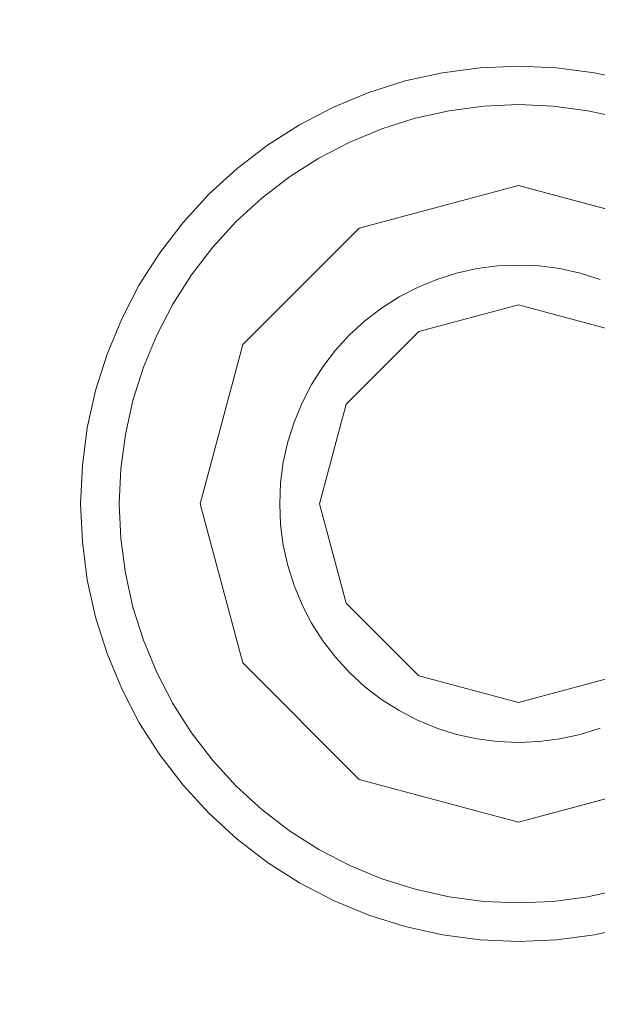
# Model space of a CAD drawing. Header units: inches. Extents: x -412 to -304, y -62 to 18.
# Tile 725 of 809: x -353.78 to -353.494, y -3.251 to -2.764. Entities that reach past the tile are written whole.
import ezdxf

# ---------------------------------------------------------------- set-up
doc = ezdxf.new("R2010")
doc.units = ezdxf.units.IN
doc.header["$LTSCALE"] = 32
doc.header["$MEASUREMENT"] = 0
for name, color, linetype, lineweight in [('Black', 7, 'Continuous', 18), ('DashLine', 7, 'Continuous', 13), ('Drawing', 7, 'Continuous', 18), ('Metal_HtAdjMech', 7, 'Continuous', 18), ('Metal_MP', 7, 'Continuous', 5), ('None', 7, 'Continuous', 18), ('SolidLine', 7, 'Continuous', 15), ('Wood_1-H', 7, 'Continuous', 13)]:
    doc.layers.add(name, color=color, linetype=linetype, lineweight=lineweight)

# ---------------------------------------------------------------- blocks, each defined once
blk = doc.blocks.new('Group-20')
at = {"layer": 'Black'}
for points in [[(-34.54794, 16.53613, 28.9791), (34.54794, 16.53613, 28.9791), (34.54794, -16.53613, 28.9791), (-34.54794, -16.53613, 28.9791)], [(-34.54794, 16.53613, 27.70079), (34.54794, 16.53613, 27.70079), (34.54794, -16.53613, 27.70079), (-34.54794, -16.53613, 27.70079)]]:
    blk.add_3dface(points, dxfattribs=at)
at = {"layer": 'Wood_1-H'}
for points in [[(-35.96494, 17.95313, 28.99879), (35.96494, 17.95313, 28.99879), (35.96494, -17.95313, 28.99879), (-35.96494, -17.95313, 28.99879)], [(-35.96494, 17.95313, 28.9791), (35.96494, 17.95313, 28.9791), (35.96494, -17.95313, 28.9791), (-35.96494, -17.95313, 28.9791)]]:
    blk.add_3dface(points, dxfattribs=at)
blk = doc.blocks.new('MP-Leg-502-89 (3D)')
at = {"layer": 'Metal_MP', "invisible_edges": 8}
for points in [[(-1.84436, 0.25, 5.29509), (-19.27102, 0.25, 1.8125), (-19.27102, -0.25, 1.8125), (-1.84436, -0.25, 5.29509)], [(-1.84436, -0.25, 2.30255), (-19.27102, -0.25, 0.3125), (-19.27102, 0.25, 0.3125), (-1.84436, 0.25, 2.30255)]]:
    blk.add_3dface(points, dxfattribs=at)
at = {"layer": 'Metal_MP'}
for points in [[(-1.84436, 0.25, 5.29509), (-1.84436, 0.25, 2.30255), (-19.27102, 0.25, 0.3125), (-19.27102, 0.25, 1.8125)], [(-1.84436, -0.25, 2.30255), (-1.84436, -0.25, 5.29509), (-19.27102, -0.25, 1.8125), (-19.27102, -0.25, 0.3125)]]:
    blk.add_3dface(points, dxfattribs=at)
blk = doc.blocks.new('MPHtAdjLeg-16-NoCable (3D)')
at = {"layer": 'DashLine', "color": 7, "xscale": -1, "rotation": 120}
blk.add_blockref('MP-Leg-502-89 (3D)', (0, 0), dxfattribs=at)
blk = doc.blocks.new('MpHtAdjBase-3 (3D)')
at = {"layer": 'Black', "color": 7}
blk.add_blockref('MPHtAdjLeg-16-NoCable (3D)', (-21.55512, 0), dxfattribs=at)
blk = doc.blocks.new('TIEndPipe-500 (3D)')
at = {"layer": 'Black'}
for points, invisible_edges in [([(-1.05587, 4.57974, -0.07874), (-1.05897, 4.56992, -0.07874), (-1.15404, 4.59539, -0.07874), (-1.14836, 4.61341, -0.07874)], 10), ([(-0.74141, 4.61341, -0.07874), (-0.73572, 4.59539, -0.07874), (-0.8308, 4.56992, -0.07874), (-0.83389, 4.57974, -0.07874)], 10), ([(-0.8597, 4.58856), (-0.84652, 4.53935), (-0.75418, 4.59045), (-0.75936, 4.60687)], 10), ([(-1.05897, 4.56992, -0.07874), (-1.0612, 4.55986, -0.07874), (-1.15813, 4.57695, -0.07874), (-1.15404, 4.59539, -0.07874)], 10), ([(-1.15813, 4.57695, -0.07874), (-1.15813, 4.57695, -0.01969), (-1.15404, 4.59539, -0.01969), (-1.15404, 4.59539, -0.07874)], 5), ([(-1.15404, 4.59539, -0.01969), (-1.15813, 4.57695, -0.01969), (-1.13931, 4.57363), (-1.13558, 4.59045)], 10), ([(-0.82857, 4.55986, -0.07874), (-0.8308, 4.56992, -0.07874), (-0.73572, 4.59539, -0.07874), (-0.73164, 4.57695, -0.07874)], 10), ([(-0.73164, 4.57695, -0.01969), (-0.73572, 4.59539, -0.01969), (-0.75418, 4.59045), (-0.75045, 4.57363)], 10), ([(-0.73572, 4.59539, -0.07874), (-0.73572, 4.59539, -0.01969), (-0.73164, 4.57695, -0.01969), (-0.73164, 4.57695, -0.07874)], 5), ([(-1.04337, 4.53935), (-1.03018, 4.58856), (-1.13558, 4.59045), (-1.13931, 4.57363)], 10), ([(-1.04337, 4.53935, -0.15748), (-1.03018, 4.58856, -0.15748), (-1.05897, 4.56992, -0.15748), (-1.0612, 4.55986, -0.15748)], 10), ([(-1.03018, 4.58856, -0.15748), (-1.05587, 4.57974, -0.15748), (-1.05897, 4.56992, -0.15748)], 9), ([(-0.8308, 4.56992, -0.15748), (-0.83389, 4.57974, -0.15748), (-0.8597, 4.58856, -0.15748), (-0.84652, 4.53935, -0.15748)], 10), ([(-0.84652, 4.53935), (-0.75045, 4.57363), (-0.75418, 4.59045)], 9), ([(-1.05897, 4.56992, -0.15748), (-1.05897, 4.56992, -0.07874), (-1.05587, 4.57974, -0.07874), (-1.05587, 4.57974, -0.15748)], 5), ([(-0.83389, 4.57974, -0.15748), (-0.83389, 4.57974, -0.07874), (-0.8308, 4.56992, -0.07874), (-0.8308, 4.56992, -0.15748)], 5), ([(-1.16059, 4.55822, -0.07874), (-1.15813, 4.57695, -0.07874), (-1.0612, 4.55986, -0.07874), (-1.06254, 4.54964, -0.07874)], 10), ([(-1.16059, 4.55822, -0.07874), (-1.16059, 4.55822, -0.01969), (-1.15813, 4.57695, -0.01969), (-1.15813, 4.57695, -0.07874)], 5), ([(-1.15813, 4.57695, -0.01969), (-1.16059, 4.55822, -0.01969), (-1.14156, 4.55655), (-1.13931, 4.57363)], 10), ([(-1.13931, 4.57363), (-1.14156, 4.55655), (-1.04337, 4.53935)], 10), ([(-0.84652, 4.53935), (-0.74745, 4.53935), (-0.74821, 4.55655), (-0.75045, 4.57363)], 9), ([(-0.82722, 4.54964, -0.07874), (-0.82857, 4.55986, -0.07874), (-0.73164, 4.57695, -0.07874), (-0.72917, 4.55822, -0.07874)], 10), ([(-0.72917, 4.55822, -0.01969), (-0.73164, 4.57695, -0.01969), (-0.75045, 4.57363), (-0.74821, 4.55655)], 10), ([(-0.73164, 4.57695, -0.07874), (-0.73164, 4.57695, -0.01969), (-0.72917, 4.55822, -0.01969), (-0.72917, 4.55822, -0.07874)], 5), ([(-1.0612, 4.55986, -0.15748), (-1.0612, 4.55986, -0.07874), (-1.05897, 4.56992, -0.07874), (-1.05897, 4.56992, -0.15748)], 5), ([(-0.84652, 4.53935, -0.15748), (-0.82857, 4.55986, -0.15748), (-0.8308, 4.56992, -0.15748)], 9), ([(-0.8308, 4.56992, -0.15748), (-0.8308, 4.56992, -0.07874), (-0.82857, 4.55986, -0.07874), (-0.82857, 4.55986, -0.15748)], 5), ([(-1.06254, 4.54964, -0.15748), (-1.06254, 4.54964, -0.07874), (-1.0612, 4.55986, -0.07874), (-1.0612, 4.55986, -0.15748)], 5), ([(-1.0612, 4.55986, -0.15748), (-1.06254, 4.54964, -0.15748), (-1.04337, 4.53935, -0.15748)], 10), ([(-0.84652, 4.53935, -0.15748), (-0.82722, 4.54964, -0.15748), (-0.82857, 4.55986, -0.15748)], 9), ([(-0.82857, 4.55986, -0.15748), (-0.82857, 4.55986, -0.07874), (-0.82722, 4.54964, -0.07874), (-0.82722, 4.54964, -0.15748)], 5), ([(-1.06254, 4.54964, -0.07874), (-1.06299, 4.53935, -0.07874), (-1.16142, 4.53935, -0.07874), (-1.16059, 4.55822, -0.07874)], 10), ([(-1.16142, 4.53935, -0.07874), (-1.16142, 4.53935, -0.01969), (-1.16059, 4.55822, -0.01969), (-1.16059, 4.55822, -0.07874)], 5), ([(-1.16059, 4.55822, -0.01969), (-1.16142, 4.53935, -0.01969), (-1.14231, 4.53935), (-1.14156, 4.55655)], 10), ([(-1.14156, 4.55655), (-1.14231, 4.53935), (-1.04337, 4.53935)], 10), ([(-0.72917, 4.55822, -0.07874), (-0.72835, 4.53935, -0.07874), (-0.82677, 4.53935, -0.07874), (-0.82722, 4.54964, -0.07874)], 10), ([(-0.72835, 4.53935, -0.01969), (-0.72917, 4.55822, -0.01969), (-0.74821, 4.55655), (-0.74745, 4.53935)], 10), ([(-0.72917, 4.55822, -0.07874), (-0.72917, 4.55822, -0.01969), (-0.72835, 4.53935, -0.01969), (-0.72835, 4.53935, -0.07874)], 5), ([(-1.06299, 4.53935, -0.15748), (-1.06299, 4.53935, -0.07874), (-1.06254, 4.54964, -0.07874), (-1.06254, 4.54964, -0.15748)], 5), ([(-1.06254, 4.54964, -0.15748), (-1.06299, 4.53935, -0.15748), (-1.04337, 4.53935, -0.15748)], 10), ([(-0.84652, 4.53935, -0.15748), (-0.82677, 4.53935, -0.15748), (-0.82722, 4.54964, -0.15748)], 9), ([(-0.82722, 4.54964, -0.15748), (-0.82722, 4.54964, -0.07874), (-0.82677, 4.53935, -0.07874), (-0.82677, 4.53935, -0.15748)], 5), ([(-1.16059, 4.52047, -0.07874), (-1.16142, 4.53935, -0.07874), (-1.06299, 4.53935, -0.07874), (-1.06254, 4.52905, -0.07874)], 10), ([(-1.16059, 4.52047, -0.07874), (-1.16059, 4.52047, -0.01969), (-1.16142, 4.53935, -0.01969), (-1.16142, 4.53935, -0.07874)], 5), ([(-1.16142, 4.53935, -0.01969), (-1.16059, 4.52047, -0.01969), (-1.14156, 4.52214), (-1.14231, 4.53935)], 10), ([(-1.04337, 4.53935), (-1.14231, 4.53935), (-1.14156, 4.52214), (-1.13931, 4.50506)], 9), ([(-1.13931, 4.50506), (-1.13558, 4.48825), (-1.03018, 4.49013), (-1.04337, 4.53935)], 10), ([(-1.06254, 4.52905, -0.15748), (-1.06254, 4.52905, -0.07874), (-1.06299, 4.53935, -0.07874), (-1.06299, 4.53935, -0.15748)], 5), ([(-1.04337, 4.53935, -0.15748), (-1.06299, 4.53935, -0.15748), (-1.06254, 4.52905, -0.15748)], 9), ([(-1.04337, 4.53935, -0.15748), (-1.06254, 4.52905, -0.15748), (-1.0612, 4.51884, -0.15748)], 9), ([(-1.03018, 4.49013, -0.15748), (-1.04337, 4.53935, -0.15748), (-1.0612, 4.51884, -0.15748), (-1.05897, 4.50878, -0.15748)], 10), ([(-0.84652, 4.53935), (-0.8597, 4.49013), (-0.75936, 4.47182), (-0.75418, 4.48825)], 10), ([(-0.84652, 4.53935, -0.15748), (-0.8597, 4.49013, -0.15748), (-0.83389, 4.49895, -0.15748), (-0.8308, 4.50878, -0.15748)], 10), ([(-0.75418, 4.48825), (-0.75045, 4.50506), (-0.84652, 4.53935)], 10), ([(-0.75045, 4.50506), (-0.74821, 4.52214), (-0.74745, 4.53935), (-0.84652, 4.53935)], 12), ([(-0.8308, 4.50878, -0.15748), (-0.82857, 4.51884, -0.15748), (-0.84652, 4.53935, -0.15748)], 10), ([(-0.82857, 4.51884, -0.15748), (-0.82722, 4.52905, -0.15748), (-0.84652, 4.53935, -0.15748)], 10), ([(-0.82722, 4.52905, -0.15748), (-0.82677, 4.53935, -0.15748), (-0.84652, 4.53935, -0.15748)], 10), ([(-0.82722, 4.52905, -0.07874), (-0.82677, 4.53935, -0.07874), (-0.72835, 4.53935, -0.07874), (-0.72917, 4.52047, -0.07874)], 10), ([(-0.82677, 4.53935, -0.15748), (-0.82677, 4.53935, -0.07874), (-0.82722, 4.52905, -0.07874), (-0.82722, 4.52905, -0.15748)], 5), ([(-0.72917, 4.52047, -0.01969), (-0.72835, 4.53935, -0.01969), (-0.74745, 4.53935), (-0.74821, 4.52214)], 10), ([(-0.72835, 4.53935, -0.07874), (-0.72835, 4.53935, -0.01969), (-0.72917, 4.52047, -0.01969), (-0.72917, 4.52047, -0.07874)], 5), ([(-1.06254, 4.52905, -0.07874), (-1.0612, 4.51884, -0.07874), (-1.15813, 4.50175, -0.07874), (-1.16059, 4.52047, -0.07874)], 10), ([(-1.0612, 4.51884, -0.15748), (-1.0612, 4.51884, -0.07874), (-1.06254, 4.52905, -0.07874), (-1.06254, 4.52905, -0.15748)], 5), ([(-0.72917, 4.52047, -0.07874), (-0.73164, 4.50175, -0.07874), (-0.82857, 4.51884, -0.07874), (-0.82722, 4.52905, -0.07874)], 10), ([(-0.82722, 4.52905, -0.15748), (-0.82722, 4.52905, -0.07874), (-0.82857, 4.51884, -0.07874), (-0.82857, 4.51884, -0.15748)], 5), ([(-1.16059, 4.52047, -0.01969), (-1.15813, 4.50175, -0.01969), (-1.13931, 4.50506), (-1.14156, 4.52214)], 10), ([(-1.15813, 4.50175, -0.07874), (-1.15813, 4.50175, -0.01969), (-1.16059, 4.52047, -0.01969), (-1.16059, 4.52047, -0.07874)], 5), ([(-0.73164, 4.50175, -0.01969), (-0.72917, 4.52047, -0.01969), (-0.74821, 4.52214), (-0.75045, 4.50506)], 10), ([(-0.72917, 4.52047, -0.07874), (-0.72917, 4.52047, -0.01969), (-0.73164, 4.50175, -0.01969), (-0.73164, 4.50175, -0.07874)], 5), ([(-1.0612, 4.51884, -0.07874), (-1.05897, 4.50878, -0.07874), (-1.15404, 4.4833, -0.07874), (-1.15813, 4.50175, -0.07874)], 10), ([(-1.05897, 4.50878, -0.15748), (-1.05897, 4.50878, -0.07874), (-1.0612, 4.51884, -0.07874), (-1.0612, 4.51884, -0.15748)], 5), ([(-0.73164, 4.50175, -0.07874), (-0.73572, 4.4833, -0.07874), (-0.8308, 4.50878, -0.07874), (-0.82857, 4.51884, -0.07874)], 10), ([(-0.82857, 4.51884, -0.15748), (-0.82857, 4.51884, -0.07874), (-0.8308, 4.50878, -0.07874), (-0.8308, 4.50878, -0.15748)], 5), ([(-1.15813, 4.50175, -0.01969), (-1.15404, 4.4833, -0.01969), (-1.13558, 4.48825), (-1.13931, 4.50506)], 10), ([(-1.14836, 4.46529, -0.07874), (-1.15404, 4.4833, -0.07874), (-1.05897, 4.50878, -0.07874), (-1.05587, 4.49895, -0.07874)], 10), ([(-1.05587, 4.49895, -0.15748), (-1.05587, 4.49895, -0.07874), (-1.05897, 4.50878, -0.07874), (-1.05897, 4.50878, -0.15748)], 5), ([(-1.05897, 4.50878, -0.15748), (-1.05587, 4.49895, -0.15748), (-1.03018, 4.49013, -0.15748)], 10), ([(-0.83389, 4.49895, -0.07874), (-0.8308, 4.50878, -0.07874), (-0.73572, 4.4833, -0.07874), (-0.74141, 4.46529, -0.07874)], 10), ([(-0.8308, 4.50878, -0.15748), (-0.8308, 4.50878, -0.07874), (-0.83389, 4.49895, -0.07874), (-0.83389, 4.49895, -0.15748)], 5), ([(-0.73572, 4.4833, -0.01969), (-0.73164, 4.50175, -0.01969), (-0.75045, 4.50506), (-0.75418, 4.48825)], 10), ([(-1.15404, 4.4833, -0.07874), (-1.15404, 4.4833, -0.01969), (-1.15813, 4.50175, -0.01969), (-1.15813, 4.50175, -0.07874)], 5), ([(-0.73164, 4.50175, -0.07874), (-0.73164, 4.50175, -0.01969), (-0.73572, 4.4833, -0.01969), (-0.73572, 4.4833, -0.07874)], 5), ([(-1.05587, 4.49895, -0.07874), (-1.05193, 4.48943, -0.07874), (-1.14113, 4.44784, -0.07874), (-1.14836, 4.46529, -0.07874)], 10), ([(-1.05193, 4.48943, -0.15748), (-1.05193, 4.48943, -0.07874), (-1.05587, 4.49895, -0.07874), (-1.05587, 4.49895, -0.15748)], 5), ([(-1.05587, 4.49895, -0.15748), (-1.05193, 4.48943, -0.15748), (-1.04717, 4.48029, -0.15748), (-1.03018, 4.49013, -0.15748)], 12), ([(-0.8597, 4.49013, -0.15748), (-0.8426, 4.48029, -0.15748), (-0.83784, 4.48943, -0.15748), (-0.83389, 4.49895, -0.15748)], 9), ([(-0.74141, 4.46529, -0.07874), (-0.74863, 4.44784, -0.07874), (-0.83784, 4.48943, -0.07874), (-0.83389, 4.49895, -0.07874)], 10), ([(-0.83389, 4.49895, -0.15748), (-0.83389, 4.49895, -0.07874), (-0.83784, 4.48943, -0.07874), (-0.83784, 4.48943, -0.15748)], 5), ([(-1.15404, 4.4833, -0.01969), (-1.14836, 4.46529, -0.01969), (-1.1304, 4.47182), (-1.13558, 4.48825)], 10), ([(-1.13241, 4.43108, -0.07874), (-1.14113, 4.44784, -0.07874), (-1.05193, 4.48943, -0.07874), (-1.04717, 4.48029, -0.07874)], 10), ([(-1.03018, 4.49013), (-1.13558, 4.48825), (-1.1304, 4.47182)], 9), ([(-1.1304, 4.47182), (-1.12381, 4.45591), (-1.11586, 4.44063), (-1.03018, 4.49013)], 12), ([(-1.03018, 4.49013), (-1.11586, 4.44063), (-1.1066, 4.42611), (-1.09612, 4.41244)], 9), ([(-1.09612, 4.41244), (-1.08448, 4.39974), (-0.99415, 4.45411), (-1.03018, 4.49013)], 10), ([(-1.04717, 4.48029, -0.15748), (-1.04717, 4.48029, -0.07874), (-1.05193, 4.48943, -0.07874), (-1.05193, 4.48943, -0.15748)], 5), ([(-1.03018, 4.49013, -0.15748), (-1.04717, 4.48029, -0.15748), (-1.04163, 4.4716, -0.15748), (-1.03536, 4.46343, -0.15748)], 9), ([(-0.99415, 4.45411, -0.15748), (-1.03018, 4.49013, -0.15748), (-1.03536, 4.46343, -0.15748), (-1.0284, 4.45583, -0.15748)], 10), ([(-0.81798, 4.38811), (-0.80528, 4.39974), (-0.8597, 4.49013), (-0.89573, 4.45411)], 10), ([(-0.8597, 4.49013, -0.15748), (-0.89573, 4.45411, -0.15748), (-0.86896, 4.44887, -0.15748), (-0.86137, 4.45583, -0.15748)], 10), ([(-0.86137, 4.45583, -0.15748), (-0.8544, 4.46343, -0.15748), (-0.8597, 4.49013, -0.15748)], 10), ([(-0.80528, 4.39974), (-0.79364, 4.41244), (-0.8597, 4.49013)], 10), ([(-0.8597, 4.49013), (-0.7739, 4.44063), (-0.76595, 4.45591), (-0.75936, 4.47182)], 9), ([(-0.79364, 4.41244), (-0.78316, 4.42611), (-0.7739, 4.44063), (-0.8597, 4.49013)], 12), ([(-0.8544, 4.46343, -0.15748), (-0.84813, 4.4716, -0.15748), (-0.8426, 4.48029, -0.15748), (-0.8597, 4.49013, -0.15748)], 12), ([(-0.8426, 4.48029, -0.07874), (-0.83784, 4.48943, -0.07874), (-0.74863, 4.44784, -0.07874), (-0.75736, 4.43108, -0.07874)], 10), ([(-0.83784, 4.48943, -0.15748), (-0.83784, 4.48943, -0.07874), (-0.8426, 4.48029, -0.07874), (-0.8426, 4.48029, -0.15748)], 5), ([(-0.74141, 4.46529, -0.01969), (-0.73572, 4.4833, -0.01969), (-0.75418, 4.48825), (-0.75936, 4.47182)], 10), ([(-1.14836, 4.46529, -0.07874), (-1.14836, 4.46529, -0.01969), (-1.15404, 4.4833, -0.01969), (-1.15404, 4.4833, -0.07874)], 5), ([(-0.73572, 4.4833, -0.07874), (-0.73572, 4.4833, -0.01969), (-0.74141, 4.46529, -0.01969), (-0.74141, 4.46529, -0.07874)], 5), ([(-1.04717, 4.48029, -0.07874), (-1.04163, 4.4716, -0.07874), (-1.12226, 4.41515, -0.07874), (-1.13241, 4.43108, -0.07874)], 10), ([(-1.04163, 4.4716, -0.15748), (-1.04163, 4.4716, -0.07874), (-1.04717, 4.48029, -0.07874), (-1.04717, 4.48029, -0.15748)], 5), ([(-0.75736, 4.43108, -0.07874), (-0.76751, 4.41515, -0.07874), (-0.84813, 4.4716, -0.07874), (-0.8426, 4.48029, -0.07874)], 10), ([(-0.8426, 4.48029, -0.15748), (-0.8426, 4.48029, -0.07874), (-0.84813, 4.4716, -0.07874), (-0.84813, 4.4716, -0.15748)], 5), ([(-1.14836, 4.46529, -0.01969), (-1.14113, 4.44784, -0.01969), (-1.12381, 4.45591), (-1.1304, 4.47182)], 10), ([(-1.11076, 4.40016, -0.07874), (-1.12226, 4.41515, -0.07874), (-1.04163, 4.4716, -0.07874), (-1.03536, 4.46343, -0.07874)], 10), ([(-1.03536, 4.46343, -0.15748), (-1.03536, 4.46343, -0.07874), (-1.04163, 4.4716, -0.07874), (-1.04163, 4.4716, -0.15748)], 5), ([(-0.8544, 4.46343, -0.07874), (-0.84813, 4.4716, -0.07874), (-0.76751, 4.41515, -0.07874), (-0.77901, 4.40016, -0.07874)], 10), ([(-0.84813, 4.4716, -0.15748), (-0.84813, 4.4716, -0.07874), (-0.8544, 4.46343, -0.07874), (-0.8544, 4.46343, -0.15748)], 5), ([(-0.74863, 4.44784, -0.01969), (-0.74141, 4.46529, -0.01969), (-0.75936, 4.47182), (-0.76595, 4.45591)], 10), ([(-1.14113, 4.44784, -0.07874), (-1.14113, 4.44784, -0.01969), (-1.14836, 4.46529, -0.01969), (-1.14836, 4.46529, -0.07874)], 5), ([(-1.03536, 4.46343, -0.07874), (-1.0284, 4.45583, -0.07874), (-1.098, 4.38623, -0.07874), (-1.11076, 4.40016, -0.07874)], 10), ([(-1.0284, 4.45583, -0.15748), (-1.0284, 4.45583, -0.07874), (-1.03536, 4.46343, -0.07874), (-1.03536, 4.46343, -0.15748)], 5), ([(-0.77901, 4.40016, -0.07874), (-0.79177, 4.38623, -0.07874), (-0.86137, 4.45583, -0.07874), (-0.8544, 4.46343, -0.07874)], 10), ([(-0.8544, 4.46343, -0.15748), (-0.8544, 4.46343, -0.07874), (-0.86137, 4.45583, -0.07874), (-0.86137, 4.45583, -0.15748)], 5), ([(-0.74141, 4.46529, -0.07874), (-0.74141, 4.46529, -0.01969), (-0.74863, 4.44784, -0.01969), (-0.74863, 4.44784, -0.07874)], 5), ([(-1.14113, 4.44784, -0.01969), (-1.13241, 4.43108, -0.01969), (-1.11586, 4.44063), (-1.12381, 4.45591)], 10), ([(-1.08407, 4.37347, -0.07874), (-1.098, 4.38623, -0.07874), (-1.0284, 4.45583, -0.07874), (-1.0208, 4.44887, -0.07874)], 10), ([(-0.99415, 4.45411), (-1.08448, 4.39974), (-1.07179, 4.38811), (-1.05812, 4.37762)], 9), ([(-1.05812, 4.37762), (-1.0436, 4.36837), (-0.99415, 4.45411)], 10), ([(-0.99415, 4.45411), (-1.0436, 4.36837), (-1.02832, 4.36042)], 9), ([(-1.0208, 4.44887, -0.15748), (-1.0208, 4.44887, -0.07874), (-1.0284, 4.45583, -0.07874), (-1.0284, 4.45583, -0.15748)], 5), ([(-1.0284, 4.45583, -0.15748), (-1.0208, 4.44887, -0.15748), (-0.99415, 4.45411, -0.15748)], 10), ([(-0.99415, 4.45411), (-1.02832, 4.36042), (-1.01241, 4.35383)], 9), ([(-1.0208, 4.44887, -0.15748), (-1.01263, 4.4426, -0.15748), (-1.00394, 4.43706, -0.15748), (-0.99415, 4.45411, -0.15748)], 12), ([(-1.01241, 4.35383), (-0.99598, 4.34865), (-0.94494, 4.44092), (-0.99415, 4.45411)], 10), ([(-0.99415, 4.45411, -0.15748), (-1.00394, 4.43706, -0.15748), (-0.9948, 4.4323, -0.15748)], 9), ([(-0.99415, 4.45411, -0.15748), (-0.9948, 4.4323, -0.15748), (-0.98528, 4.42836, -0.15748)], 9), ([(-0.98528, 4.42836, -0.15748), (-0.97545, 4.42526, -0.15748), (-0.94494, 4.44092, -0.15748), (-0.99415, 4.45411, -0.15748)], 10), ([(-0.89573, 4.45411), (-0.94494, 4.44092), (-0.9106, 4.34492), (-0.89378, 4.34865)], 10), ([(-0.89573, 4.45411, -0.15748), (-0.94494, 4.44092, -0.15748), (-0.92437, 4.42303, -0.15748), (-0.91431, 4.42526, -0.15748)], 10), ([(-0.89573, 4.45411, -0.15748), (-0.91431, 4.42526, -0.15748), (-0.90449, 4.42836, -0.15748), (-0.89497, 4.4323, -0.15748)], 9), ([(-0.89573, 4.45411), (-0.83164, 4.37762), (-0.81798, 4.38811)], 9), ([(-0.89573, 4.45411), (-0.89378, 4.34865), (-0.87736, 4.35383), (-0.86145, 4.36042)], 9), ([(-0.89573, 4.45411), (-0.84617, 4.36837), (-0.83164, 4.37762)], 9), ([(-0.86145, 4.36042), (-0.84617, 4.36837), (-0.89573, 4.45411)], 10), ([(-0.89573, 4.45411, -0.15748), (-0.88583, 4.43706, -0.15748), (-0.87714, 4.4426, -0.15748), (-0.86896, 4.44887, -0.15748)], 9), ([(-0.89497, 4.4323, -0.15748), (-0.88583, 4.43706, -0.15748), (-0.89573, 4.45411, -0.15748)], 10), ([(-0.86896, 4.44887, -0.07874), (-0.86137, 4.45583, -0.07874), (-0.79177, 4.38623, -0.07874), (-0.8057, 4.37347, -0.07874)], 10), ([(-0.86137, 4.45583, -0.15748), (-0.86137, 4.45583, -0.07874), (-0.86896, 4.44887, -0.07874), (-0.86896, 4.44887, -0.15748)], 5), ([(-0.75736, 4.43108, -0.01969), (-0.74863, 4.44784, -0.01969), (-0.76595, 4.45591), (-0.7739, 4.44063)], 10), ([(-1.13241, 4.43108, -0.07874), (-1.13241, 4.43108, -0.01969), (-1.14113, 4.44784, -0.01969), (-1.14113, 4.44784, -0.07874)], 5), ([(-1.0208, 4.44887, -0.07874), (-1.01263, 4.4426, -0.07874), (-1.06908, 4.36197, -0.07874), (-1.08407, 4.37347, -0.07874)], 10), ([(-1.01263, 4.4426, -0.15748), (-1.01263, 4.4426, -0.07874), (-1.0208, 4.44887, -0.07874), (-1.0208, 4.44887, -0.15748)], 5), ([(-0.8057, 4.37347, -0.07874), (-0.82068, 4.36197, -0.07874), (-0.87714, 4.4426, -0.07874), (-0.86896, 4.44887, -0.07874)], 10), ([(-0.86896, 4.44887, -0.15748), (-0.86896, 4.44887, -0.07874), (-0.87714, 4.4426, -0.07874), (-0.87714, 4.4426, -0.15748)], 5), ([(-0.74863, 4.44784, -0.07874), (-0.74863, 4.44784, -0.01969), (-0.75736, 4.43108, -0.01969), (-0.75736, 4.43108, -0.07874)], 5), ([(-1.01263, 4.4426, -0.07874), (-1.00394, 4.43706, -0.07874), (-1.05315, 4.35182, -0.07874), (-1.06908, 4.36197, -0.07874)], 10), ([(-1.00394, 4.43706, -0.15748), (-1.00394, 4.43706, -0.07874), (-1.01263, 4.4426, -0.07874), (-1.01263, 4.4426, -0.15748)], 5), ([(-0.82068, 4.36197, -0.07874), (-0.83661, 4.35182, -0.07874), (-0.88583, 4.43706, -0.07874), (-0.87714, 4.4426, -0.07874)], 10), ([(-0.87714, 4.4426, -0.15748), (-0.87714, 4.4426, -0.07874), (-0.88583, 4.43706, -0.07874), (-0.88583, 4.43706, -0.15748)], 5), ([(-1.13241, 4.43108, -0.01969), (-1.12226, 4.41515, -0.01969), (-1.1066, 4.42611), (-1.11586, 4.44063)], 10), ([(-1.03639, 4.3431, -0.07874), (-1.05315, 4.35182, -0.07874), (-1.00394, 4.43706, -0.07874), (-0.9948, 4.4323, -0.07874)], 10), ([(-0.9948, 4.4323, -0.15748), (-0.9948, 4.4323, -0.07874), (-1.00394, 4.43706, -0.07874), (-1.00394, 4.43706, -0.15748)], 5), ([(-0.99598, 4.34865), (-0.97916, 4.34492), (-0.94494, 4.44092)], 10), ([(-0.97916, 4.34492), (-0.96209, 4.34267), (-0.94488, 4.34192), (-0.94494, 4.44092)], 12), ([(-0.97545, 4.42526, -0.15748), (-0.96539, 4.42303, -0.15748), (-0.94494, 4.44092, -0.15748)], 10), ([(-0.96539, 4.42303, -0.15748), (-0.95518, 4.42169, -0.15748), (-0.94488, 4.42124, -0.15748), (-0.94494, 4.44092, -0.15748)], 12), ([(-0.94494, 4.44092), (-0.94488, 4.34192), (-0.92767, 4.34267), (-0.9106, 4.34492)], 9), ([(-0.94494, 4.44092, -0.15748), (-0.94488, 4.42124, -0.15748), (-0.93459, 4.42169, -0.15748), (-0.92437, 4.42303, -0.15748)], 9), ([(-0.89497, 4.4323, -0.07874), (-0.88583, 4.43706, -0.07874), (-0.83661, 4.35182, -0.07874), (-0.85337, 4.3431, -0.07874)], 10), ([(-0.88583, 4.43706, -0.15748), (-0.88583, 4.43706, -0.07874), (-0.89497, 4.4323, -0.07874), (-0.89497, 4.4323, -0.15748)], 5), ([(-0.76751, 4.41515, -0.01969), (-0.75736, 4.43108, -0.01969), (-0.7739, 4.44063), (-0.78316, 4.42611)], 10), ([(-0.9948, 4.4323, -0.07874), (-0.98528, 4.42836, -0.07874), (-1.01894, 4.33587, -0.07874), (-1.03639, 4.3431, -0.07874)], 10), ([(-0.98528, 4.42836, -0.15748), (-0.98528, 4.42836, -0.07874), (-0.9948, 4.4323, -0.07874), (-0.9948, 4.4323, -0.15748)], 5), ([(-0.85337, 4.3431, -0.07874), (-0.87082, 4.33587, -0.07874), (-0.90449, 4.42836, -0.07874), (-0.89497, 4.4323, -0.07874)], 10), ([(-0.89497, 4.4323, -0.15748), (-0.89497, 4.4323, -0.07874), (-0.90449, 4.42836, -0.07874), (-0.90449, 4.42836, -0.15748)], 5), ([(-1.12226, 4.41515, -0.07874), (-1.12226, 4.41515, -0.01969), (-1.13241, 4.43108, -0.01969), (-1.13241, 4.43108, -0.07874)], 5), ([(-1.00093, 4.33019, -0.07874), (-1.01894, 4.33587, -0.07874), (-0.98528, 4.42836, -0.07874), (-0.97545, 4.42526, -0.07874)], 10), ([(-0.97545, 4.42526, -0.15748), (-0.97545, 4.42526, -0.07874), (-0.98528, 4.42836, -0.07874), (-0.98528, 4.42836, -0.15748)], 5), ([(-0.91431, 4.42526, -0.07874), (-0.90449, 4.42836, -0.07874), (-0.87082, 4.33587, -0.07874), (-0.88884, 4.33019, -0.07874)], 10), ([(-0.90449, 4.42836, -0.15748), (-0.90449, 4.42836, -0.07874), (-0.91431, 4.42526, -0.07874), (-0.91431, 4.42526, -0.15748)], 5), ([(-0.75736, 4.43108, -0.07874), (-0.75736, 4.43108, -0.01969), (-0.76751, 4.41515, -0.01969), (-0.76751, 4.41515, -0.07874)], 5), ([(-1.12226, 4.41515, -0.01969), (-1.11076, 4.40016, -0.01969), (-1.09612, 4.41244), (-1.1066, 4.42611)], 10), ([(-0.98248, 4.3261, -0.07874), (-1.00093, 4.33019, -0.07874), (-0.97545, 4.42526, -0.07874), (-0.96539, 4.42303, -0.07874)], 10), ([(-0.96539, 4.42303, -0.07874), (-0.95518, 4.42169, -0.07874), (-0.96375, 4.32364, -0.07874), (-0.98248, 4.3261, -0.07874)], 10), ([(-0.96539, 4.42303, -0.15748), (-0.96539, 4.42303, -0.07874), (-0.97545, 4.42526, -0.07874), (-0.97545, 4.42526, -0.15748)], 5), ([(-0.95518, 4.42169, -0.15748), (-0.95518, 4.42169, -0.07874), (-0.96539, 4.42303, -0.07874), (-0.96539, 4.42303, -0.15748)], 5), ([(-0.90728, 4.3261, -0.07874), (-0.92601, 4.32364, -0.07874), (-0.93459, 4.42169, -0.07874), (-0.92437, 4.42303, -0.07874)], 10), ([(-0.92437, 4.42303, -0.15748), (-0.92437, 4.42303, -0.07874), (-0.93459, 4.42169, -0.07874), (-0.93459, 4.42169, -0.15748)], 5), ([(-0.92437, 4.42303, -0.07874), (-0.91431, 4.42526, -0.07874), (-0.88884, 4.33019, -0.07874), (-0.90728, 4.3261, -0.07874)], 10), ([(-0.91431, 4.42526, -0.15748), (-0.91431, 4.42526, -0.07874), (-0.92437, 4.42303, -0.07874), (-0.92437, 4.42303, -0.15748)], 5), ([(-0.77901, 4.40016, -0.01969), (-0.76751, 4.41515, -0.01969), (-0.78316, 4.42611), (-0.79364, 4.41244)], 10), ([(-0.94488, 4.32281, -0.07874), (-0.96375, 4.32364, -0.07874), (-0.95518, 4.42169, -0.07874), (-0.94488, 4.42124, -0.07874)], 10), ([(-0.94488, 4.42124, -0.15748), (-0.94488, 4.42124, -0.07874), (-0.95518, 4.42169, -0.07874), (-0.95518, 4.42169, -0.15748)], 5), ([(-0.94488, 4.42124, -0.07874), (-0.93459, 4.42169, -0.07874), (-0.92601, 4.32364, -0.07874), (-0.94488, 4.32281, -0.07874)], 10), ([(-0.93459, 4.42169, -0.15748), (-0.93459, 4.42169, -0.07874), (-0.94488, 4.42124, -0.07874), (-0.94488, 4.42124, -0.15748)], 5), ([(-1.11076, 4.40016, -0.07874), (-1.11076, 4.40016, -0.01969), (-1.12226, 4.41515, -0.01969), (-1.12226, 4.41515, -0.07874)], 5), ([(-0.76751, 4.41515, -0.07874), (-0.76751, 4.41515, -0.01969), (-0.77901, 4.40016, -0.01969), (-0.77901, 4.40016, -0.07874)], 5), ([(-1.11076, 4.40016, -0.01969), (-1.098, 4.38623, -0.01969), (-1.08448, 4.39974), (-1.09612, 4.41244)], 10), ([(-0.79177, 4.38623, -0.01969), (-0.77901, 4.40016, -0.01969), (-0.79364, 4.41244), (-0.80528, 4.39974)], 10), ([(-1.098, 4.38623, -0.07874), (-1.098, 4.38623, -0.01969), (-1.11076, 4.40016, -0.01969), (-1.11076, 4.40016, -0.07874)], 5), ([(-1.098, 4.38623, -0.01969), (-1.08407, 4.37347, -0.01969), (-1.07179, 4.38811), (-1.08448, 4.39974)], 10), ([(-0.8057, 4.37347, -0.01969), (-0.79177, 4.38623, -0.01969), (-0.80528, 4.39974), (-0.81798, 4.38811)], 10), ([(-0.77901, 4.40016, -0.07874), (-0.77901, 4.40016, -0.01969), (-0.79177, 4.38623, -0.01969), (-0.79177, 4.38623, -0.07874)], 5), ([(-1.08407, 4.37347, -0.07874), (-1.08407, 4.37347, -0.01969), (-1.098, 4.38623, -0.01969), (-1.098, 4.38623, -0.07874)], 5), ([(-1.08407, 4.37347, -0.01969), (-1.06908, 4.36197, -0.01969), (-1.05812, 4.37762), (-1.07179, 4.38811)], 10), ([(-0.82068, 4.36197, -0.01969), (-0.8057, 4.37347, -0.01969), (-0.81798, 4.38811), (-0.83164, 4.37762)], 10), ([(-0.79177, 4.38623, -0.07874), (-0.79177, 4.38623, -0.01969), (-0.8057, 4.37347, -0.01969), (-0.8057, 4.37347, -0.07874)], 5), ([(-1.06908, 4.36197, -0.01969), (-1.05315, 4.35182, -0.01969), (-1.0436, 4.36837), (-1.05812, 4.37762)], 10), ([(-0.83661, 4.35182, -0.01969), (-0.82068, 4.36197, -0.01969), (-0.83164, 4.37762), (-0.84617, 4.36837)], 10), ([(-1.06908, 4.36197, -0.07874), (-1.06908, 4.36197, -0.01969), (-1.08407, 4.37347, -0.01969), (-1.08407, 4.37347, -0.07874)], 5), ([(-0.8057, 4.37347, -0.07874), (-0.8057, 4.37347, -0.01969), (-0.82068, 4.36197, -0.01969), (-0.82068, 4.36197, -0.07874)], 5), ([(-1.05315, 4.35182, -0.01969), (-1.03639, 4.3431, -0.01969), (-1.02832, 4.36042), (-1.0436, 4.36837)], 10), ([(-0.85337, 4.3431, -0.01969), (-0.83661, 4.35182, -0.01969), (-0.84617, 4.36837), (-0.86145, 4.36042)], 10), ([(-1.05315, 4.35182, -0.07874), (-1.05315, 4.35182, -0.01969), (-1.06908, 4.36197, -0.01969), (-1.06908, 4.36197, -0.07874)], 5), ([(-1.03639, 4.3431, -0.01969), (-1.01894, 4.33587, -0.01969), (-1.01241, 4.35383), (-1.02832, 4.36042)], 10), ([(-0.87082, 4.33587, -0.01969), (-0.85337, 4.3431, -0.01969), (-0.86145, 4.36042), (-0.87736, 4.35383)], 10), ([(-0.82068, 4.36197, -0.07874), (-0.82068, 4.36197, -0.01969), (-0.83661, 4.35182, -0.01969), (-0.83661, 4.35182, -0.07874)], 5), ([(-1.03639, 4.3431, -0.07874), (-1.03639, 4.3431, -0.01969), (-1.05315, 4.35182, -0.01969), (-1.05315, 4.35182, -0.07874)], 5), ([(-1.01894, 4.33587, -0.01969), (-1.00093, 4.33019, -0.01969), (-0.99598, 4.34865), (-1.01241, 4.35383)], 10), ([(-0.88884, 4.33019, -0.01969), (-0.87082, 4.33587, -0.01969), (-0.87736, 4.35383), (-0.89378, 4.34865)], 10), ([(-0.83661, 4.35182, -0.07874), (-0.83661, 4.35182, -0.01969), (-0.85337, 4.3431, -0.01969), (-0.85337, 4.3431, -0.07874)], 5), ([(-1.00093, 4.33019, -0.01969), (-0.98248, 4.3261, -0.01969), (-0.97916, 4.34492), (-0.99598, 4.34865)], 10), ([(-0.98248, 4.3261, -0.01969), (-0.96375, 4.32364, -0.01969), (-0.96209, 4.34267), (-0.97916, 4.34492)], 10), ([(-0.92601, 4.32364, -0.01969), (-0.90728, 4.3261, -0.01969), (-0.9106, 4.34492), (-0.92767, 4.34267)], 10), ([(-0.90728, 4.3261, -0.01969), (-0.88884, 4.33019, -0.01969), (-0.89378, 4.34865), (-0.9106, 4.34492)], 10), ([(-1.01894, 4.33587, -0.07874), (-1.01894, 4.33587, -0.01969), (-1.03639, 4.3431, -0.01969), (-1.03639, 4.3431, -0.07874)], 5), ([(-0.96375, 4.32364, -0.01969), (-0.94488, 4.32281, -0.01969), (-0.94488, 4.34192), (-0.96209, 4.34267)], 10), ([(-0.94488, 4.32281, -0.01969), (-0.92601, 4.32364, -0.01969), (-0.92767, 4.34267), (-0.94488, 4.34192)], 10), ([(-0.85337, 4.3431, -0.07874), (-0.85337, 4.3431, -0.01969), (-0.87082, 4.33587, -0.01969), (-0.87082, 4.33587, -0.07874)], 5), ([(-1.00093, 4.33019, -0.07874), (-1.00093, 4.33019, -0.01969), (-1.01894, 4.33587, -0.01969), (-1.01894, 4.33587, -0.07874)], 5), ([(-0.87082, 4.33587, -0.07874), (-0.87082, 4.33587, -0.01969), (-0.88884, 4.33019, -0.01969), (-0.88884, 4.33019, -0.07874)], 5), ([(-0.98248, 4.3261, -0.07874), (-0.98248, 4.3261, -0.01969), (-1.00093, 4.33019, -0.01969), (-1.00093, 4.33019, -0.07874)], 5), ([(-0.88884, 4.33019, -0.07874), (-0.88884, 4.33019, -0.01969), (-0.90728, 4.3261, -0.01969), (-0.90728, 4.3261, -0.07874)], 5), ([(-0.96375, 4.32364, -0.07874), (-0.96375, 4.32364, -0.01969), (-0.98248, 4.3261, -0.01969), (-0.98248, 4.3261, -0.07874)], 5), ([(-0.90728, 4.3261, -0.07874), (-0.90728, 4.3261, -0.01969), (-0.92601, 4.32364, -0.01969), (-0.92601, 4.32364, -0.07874)], 5), ([(-0.94488, 4.32281, -0.07874), (-0.94488, 4.32281, -0.01969), (-0.96375, 4.32364, -0.01969), (-0.96375, 4.32364, -0.07874)], 5), ([(-0.92601, 4.32364, -0.07874), (-0.92601, 4.32364, -0.01969), (-0.94488, 4.32281, -0.01969), (-0.94488, 4.32281, -0.07874)], 5)]:
    blk.add_3dface(points, dxfattribs=dict(at, invisible_edges=invisible_edges))
for points in [[(-1.04337, 4.53935, -0.15748), (-1.04337, 4.53935), (-1.03018, 4.58856), (-1.03018, 4.58856, -0.15748)], [(-0.8597, 4.58856, -0.15748), (-0.8597, 4.58856), (-0.84652, 4.53935), (-0.84652, 4.53935, -0.15748)], [(-1.03018, 4.49013, -0.15748), (-1.03018, 4.49013), (-1.04337, 4.53935), (-1.04337, 4.53935, -0.15748)], [(-0.84652, 4.53935, -0.15748), (-0.84652, 4.53935), (-0.8597, 4.49013), (-0.8597, 4.49013, -0.15748)], [(-0.99415, 4.45411, -0.15748), (-0.99415, 4.45411), (-1.03018, 4.49013), (-1.03018, 4.49013, -0.15748)], [(-0.8597, 4.49013, -0.15748), (-0.8597, 4.49013), (-0.89573, 4.45411), (-0.89573, 4.45411, -0.15748)], [(-0.94494, 4.44092, -0.15748), (-0.94494, 4.44092), (-0.99415, 4.45411), (-0.99415, 4.45411, -0.15748)], [(-0.89573, 4.45411, -0.15748), (-0.89573, 4.45411), (-0.94494, 4.44092), (-0.94494, 4.44092, -0.15748)]]:
    blk.add_3dface(points, dxfattribs=at)
at = {"layer": 'Metal_HtAdjMech'}
for points, invisible_edges in [([(-1.10236, 7.4921, -0.07874), (-1.53543, 9.86172, -0.07874), (-1.45669, 2.88977, -0.07874)], 11), ([(-1.45669, 2.88977, -0.15748), (-1.45669, 9.86172, -0.15748), (-1.10236, 7.4921, -0.15748)], 10), ([(-0.7874, 4.53935, -0.15748), (-0.8085, 4.61809, -0.15748), (-0.35433, 9.77954, -0.15748), (-0.35433, 3.2441, -0.15748)], 10), ([(-0.8085, 4.61809, -0.07874), (-0.7874, 4.53935, -0.07874), (-0.35433, 3.2441, -0.07874), (-0.35433, 9.77954, -0.07874)], 10), ([(-1.10236, 7.4921, -0.15748), (-1.08126, 7.41336, -0.15748), (-1.45669, 2.88977, -0.15748)], 10), ([(-1.45669, 2.88977, -0.07874), (-1.08126, 7.41336, -0.07874), (-1.10236, 7.4921, -0.07874)], 9), ([(-1.08126, 7.41336, -0.15748), (-1.02362, 7.35572, -0.15748), (-1.45669, 2.88977, -0.15748)], 10), ([(-1.45669, 2.88977, -0.07874), (-1.02362, 7.35572, -0.07874), (-1.08126, 7.41336, -0.07874)], 9), ([(-1.10236, 4.53935, -0.15748), (-1.45669, 2.88977, -0.15748), (-1.02362, 7.35572, -0.15748)], 11), ([(-1.02362, 7.35572, -0.07874), (-1.45669, 2.88977, -0.07874), (-1.10236, 4.53935, -0.07874)], 11), ([(-1.02362, 7.35572, -0.15748), (-0.94488, 7.33462, -0.15748), (-1.08126, 4.61809, -0.15748), (-1.10236, 4.53935, -0.15748)], 10), ([(-1.10236, 4.53935, -0.07874), (-1.08126, 4.61809, -0.07874), (-1.02362, 7.35572, -0.07874)], 10), ([(-0.94488, 3.16536, -0.15748), (-1.06299, 3.04725, -0.15748), (-1.45669, 2.88977, -0.15748), (-1.10236, 4.53935, -0.15748)], 14), ([(-1.45669, 2.88977, -0.07874), (-1.06299, 3.04725, -0.07874), (-0.94488, 3.16536, -0.07874), (-1.10236, 4.53935, -0.07874)], 13), ([(-0.94488, 3.16536, -0.15748), (-1.10236, 4.53935, -0.15748), (-1.08126, 4.46061, -0.15748)], 9), ([(-1.08126, 4.46061, -0.07874), (-1.10236, 4.53935, -0.07874), (-0.94488, 3.16536, -0.07874)], 10), ([(-0.35433, 3.2441, -0.15748), (-0.8085, 4.46061, -0.15748), (-0.7874, 4.53935, -0.15748)], 9), ([(-0.35433, 3.2441, -0.07874), (-0.7874, 4.53935, -0.07874), (-0.8085, 4.46061, -0.07874)], 9), ([(-0.94488, 3.16536, -0.15748), (-1.08126, 4.46061, -0.15748), (-1.02362, 4.40297, -0.15748)], 9), ([(-0.94488, 3.16536, -0.07874), (-1.02362, 4.40297, -0.07874), (-1.08126, 4.46061, -0.07874)], 9), ([(-0.86614, 4.40297, -0.15748), (-0.8085, 4.46061, -0.15748), (-0.35433, 3.2441, -0.15748)], 10), ([(-0.35433, 3.2441, -0.07874), (-0.8085, 4.46061, -0.07874), (-0.86614, 4.40297, -0.07874)], 9), ([(-0.35433, 3.2441, -0.15748), (-1.02362, 4.40297, -0.15748), (-0.94488, 4.38187, -0.15748)], 9), ([(-1.02362, 4.40297, -0.15748), (-0.35433, 3.2441, -0.15748), (-0.43307, 3.16536, -0.15748), (-0.94488, 3.16536, -0.15748)], 9), ([(-0.94488, 4.38187, -0.07874), (-1.02362, 4.40297, -0.07874), (-0.94488, 3.16536, -0.07874)], 10), ([(-0.94488, 4.38187, -0.15748), (-0.86614, 4.40297, -0.15748), (-0.35433, 3.2441, -0.15748)], 10), ([(-0.43307, 3.16536, -0.07874), (-0.35433, 3.2441, -0.07874), (-0.86614, 4.40297, -0.07874), (-0.94488, 4.38187, -0.07874)], 10), ([(-0.94488, 4.38187, -0.07874), (-0.94488, 3.16536, -0.07874), (-0.43307, 3.16536, -0.07874)], 9)]:
    blk.add_3dface(points, dxfattribs=dict(at, invisible_edges=invisible_edges))
for points in [[(-1.10236, 4.53935, -0.07874), (-1.10236, 4.53935, -0.15748), (-1.08126, 4.61809, -0.15748), (-1.08126, 4.61809, -0.07874)], [(-0.8085, 4.61809, -0.07874), (-0.8085, 4.61809, -0.15748), (-0.7874, 4.53935, -0.15748), (-0.7874, 4.53935, -0.07874)], [(-1.08126, 4.46061, -0.07874), (-1.08126, 4.46061, -0.15748), (-1.10236, 4.53935, -0.15748), (-1.10236, 4.53935, -0.07874)], [(-0.7874, 4.53935, -0.07874), (-0.7874, 4.53935, -0.15748), (-0.8085, 4.46061, -0.15748), (-0.8085, 4.46061, -0.07874)], [(-1.02362, 4.40297, -0.07874), (-1.02362, 4.40297, -0.15748), (-1.08126, 4.46061, -0.15748), (-1.08126, 4.46061, -0.07874)], [(-0.8085, 4.46061, -0.07874), (-0.8085, 4.46061, -0.15748), (-0.86614, 4.40297, -0.15748), (-0.86614, 4.40297, -0.07874)], [(-0.94488, 4.38187, -0.07874), (-0.94488, 4.38187, -0.15748), (-1.02362, 4.40297, -0.15748), (-1.02362, 4.40297, -0.07874)], [(-0.86614, 4.40297, -0.07874), (-0.86614, 4.40297, -0.15748), (-0.94488, 4.38187, -0.15748), (-0.94488, 4.38187, -0.07874)]]:
    blk.add_3dface(points, dxfattribs=at)
blk = doc.blocks.new('Group-23')
at = {"layer": 'None'}
blk.add_blockref('Group-20', (0, 0), dxfattribs=at)
at = {"layer": 'SolidLine', "color": 7}
for name, p in [('MpHtAdjBase-3 (3D)', (0, 0)), ('TIEndPipe-500 (3D)', (-21.55512, 0, 27.70079))]:
    blk.add_blockref(name, p, dxfattribs=at)
blk = doc.blocks.new('MP Ht Adju Rect Table (3D)')
at = {"layer": 'None'}
blk.add_blockref('Group-23', (0, 0), dxfattribs=at)
at = {"layer": 'Drawing', "color": 0, "flags": 1}
for tag in ['Tag', 'Catalog', 'Option1', 'Option2', 'Option3', 'Option4', 'Option5', 'Option6', 'Option7', 'Option8', 'Option9', 'Option10', 'Option11', 'Option12', 'Custom', 'FinishGroup', 'Discount', 'Item2', 'Item3', 'Item6', 'Item9', 'Item10', 'Item12', 'Item13', 'Item16', 'Item19', 'Item20', 'Item21', 'Item22', 'Item23', 'Item24', 'Item25', 'Item8', 'Item18', 'Item1', 'Item4', 'Item5', 'Item7', 'Item11', 'Item14', 'Item15', 'Item17']:
    blk.add_attdef(tag, (-16.60664, -46.53056), '', height=0.00709, dxfattribs=at)

msp = doc.modelspace()

# ---------------------------------------------------------------- block references
at = {"layer": 'Drawing', "rotation": 270}
msp.add_blockref('MP Ht Adju Rect Table (3D)', (-358.07283, -25.50309), dxfattribs=at)

doc.saveas('drawing.dxf')
